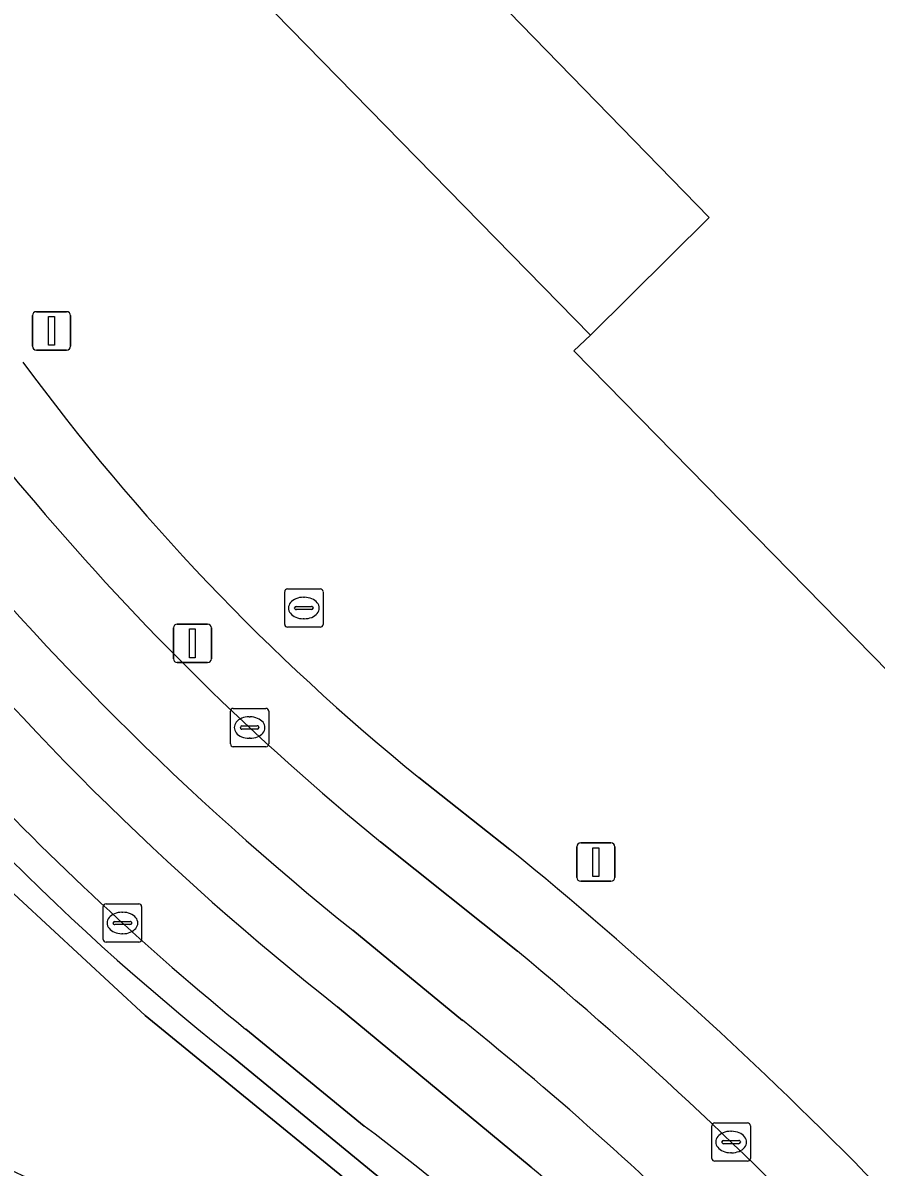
# Model space of a CAD drawing. Extents: x 159262 to 160143, y 383399 to 384319.
# Drawn here: x 159363.37 to 159385.62, y 383621.72 to 383651.55 of the extents above; entities that cross this region are included whole.
import ezdxf

# ---------------------------------------------------------------- set-up
doc = ezdxf.new("R2010")
doc.units = 0
for name, color, linetype in [('IMGEO_Berm_groen', 7, 'Continuous'), ('IMGEO_Erf', 7, 'Continuous'), ('IMGEO_Groenvoorziening', 7, 'Continuous'), ('IMGEO_Haag', 7, 'Continuous'), ('IMGEO_Kolk', 7, 'Continuous'), ('IMGEO_Lichtmast', 7, 'Continuous'), ('IMGEO_Pand', 7, 'Continuous'), ('IMGEO_Parkeervlak_open', 7, 'Continuous'), ('IMGEO_Rijbaan_lokaal_gesloten', 7, 'Continuous'), ('IMGEO_Rijbaan_lokaal_open', 7, 'Continuous'), ('IMGEO_Rijbaan_regionaal_gesloten', 7, 'Continuous'), ('IMGEO_Rioolput', 7, 'Continuous'), ('IMGEO_Voetpad_open', 7, 'Continuous')]:
    doc.layers.add(name, color=color, linetype=linetype)

msp = doc.modelspace()

# ---------------------------------------------------------------- linework, layer by layer
at = {"layer": 'IMGEO_Berm_groen'}
msp.add_lwpolyline([(159387.493, 383603.475), (159385.725, 383606.389), (159383.782, 383609.173), (159380.979, 383612.641), (159379.582, 383614.202), (159377.131, 383616.73), (159374.199, 383619.433), (159366.559, 383625.673), (159362.425, 383629.496), (159361.065, 383630.911), (159358.192, 383634.118), (159354.056, 383639.356), (159354.538, 383639.714), (159355.182, 383640.18)], dxfattribs=at)
msp.add_arc((159341.218, 383574.226), 52.202, 34.1558, 68.883, dxfattribs=at)
at = {"layer": 'IMGEO_Erf'}
for points in [[(159377.744, 383643.002), (159378.177, 383643.413), (159361.289, 383660.652)], [(159396.115, 383607.307), (159402.842, 383607.797), (159414.793, 383595.541), (159414.911, 383604.832), (159414.914, 383605.09), (159377.744, 383643.002)], [(159373.698, 383631.878), (159376.07, 383630.005)]]:
    msp.add_lwpolyline(points, dxfattribs=at)
for centre, radius, start, end in [((159410.707, 383677.492), 58.739, 216.30895, 230.94554), ((159303.001, 383540.428), 115.599, 44.3783, 50.79555)]:
    msp.add_arc(centre, radius, start, end, dxfattribs=at)
at = {"layer": 'IMGEO_Groenvoorziening'}
for points in [[(159356.571, 383637.129), (159354.538, 383639.714), (159354.056, 383639.356), (159358.192, 383634.118), (159361.065, 383630.911), (159362.425, 383629.496), (159366.559, 383625.673), (159374.199, 383619.433), (159377.131, 383616.73), (159379.582, 383614.202), (159380.979, 383612.641), (159383.782, 383609.173), (159385.725, 383606.389), (159387.493, 383603.475)], [(159373.242, 383620.977), (159368.76, 383624.654)]]:
    msp.add_lwpolyline(points, dxfattribs=at)
msp.add_arc((159412.813, 383679.889), 70.651, 217.24543, 231.42584, dxfattribs=at)
at = {"layer": 'IMGEO_Haag'}
for points in [[(159356.571, 383637.129), (159354.538, 383639.714), (159354.056, 383639.356), (159358.192, 383634.118), (159361.065, 383630.911), (159362.425, 383629.496), (159366.559, 383625.673), (159374.199, 383619.433), (159377.131, 383616.73), (159379.582, 383614.202), (159380.979, 383612.641), (159383.782, 383609.173), (159385.725, 383606.389), (159387.493, 383603.475)], [(159373.242, 383620.977), (159368.76, 383624.654)]]:
    msp.add_lwpolyline(points, dxfattribs=at)
msp.add_arc((159412.813, 383679.889), 70.651, 217.24543, 231.42584, dxfattribs=at)
at = {"layer": 'IMGEO_Kolk'}
for p, q in [((159368.785, 383632.754), (159368.785, 383633.606)), ((159368.86, 383633.68), (159369.712, 383633.68)), ((159369.273, 383633.46), (159369.298, 383633.46)), ((159369.786, 383633.606), (159369.786, 383632.754)), ((159369.044, 383633.174), (159369.044, 383633.186)), ((159369.087, 383633.223), (159369.485, 383633.223)), ((159369.528, 383633.186), (159369.528, 383633.174)), ((159369.482, 383633.137), (159369.084, 383633.137)), ((159369.296, 383632.9), (159369.271, 383632.9)), ((159369.712, 383632.68), (159368.86, 383632.68)), ((159365.468, 383627.659), (159365.468, 383628.511)), ((159365.543, 383628.585), (159366.395, 383628.585)), ((159366.469, 383628.511), (159366.469, 383627.659)), ((159365.727, 383628.079), (159365.727, 383628.091)), ((159365.77, 383628.128), (159366.168, 383628.128)), ((159365.956, 383628.365), (159365.981, 383628.365)), ((159366.211, 383628.091), (159366.211, 383628.079)), ((159366.165, 383628.042), (159365.767, 383628.042)), ((159365.979, 383627.805), (159365.954, 383627.805)), ((159366.395, 383627.585), (159365.543, 383627.585)), ((159381.343, 383621.948), (159381.343, 383622.8)), ((159381.418, 383622.874), (159382.27, 383622.874)), ((159382.344, 383622.8), (159382.344, 383621.948)), ((159381.831, 383622.654), (159381.856, 383622.654)), ((159381.602, 383622.368), (159381.602, 383622.38)), ((159382.04, 383622.331), (159381.642, 383622.331)), ((159381.645, 383622.417), (159382.043, 383622.417)), ((159382.086, 383622.38), (159382.086, 383622.368)), ((159382.27, 383621.874), (159381.418, 383621.874)), ((159381.854, 383622.094), (159381.829, 383622.094))]:
    msp.add_line(p, q, dxfattribs=at)
for points in [[(159368.785, 383632.754), (159368.785, 383633.606)], [(159368.86, 383633.68), (159369.712, 383633.68)], [(159369.786, 383633.606), (159369.786, 383632.754)], [(159369.712, 383632.68), (159368.86, 383632.68)], [(159365.468, 383627.659), (159365.468, 383628.511)], [(159365.543, 383628.585), (159366.395, 383628.585)], [(159366.469, 383628.511), (159366.469, 383627.659)], [(159366.395, 383627.585), (159365.543, 383627.585)], [(159381.343, 383621.948), (159381.343, 383622.8)], [(159381.418, 383622.874), (159382.27, 383622.874)], [(159382.344, 383622.8), (159382.344, 383621.948)], [(159382.27, 383621.874), (159381.418, 383621.874)]]:
    msp.add_lwpolyline(points, dxfattribs=at)
for centre, radius, start, end in [((159368.862, 383633.604), 0.0765, 91.552, 178.448), ((159368.862, 383633.604), 0.0765, 91.552, 178.448), ((159369.71, 383633.604), 0.0765, 1.552, 88.448), ((159369.71, 383633.604), 0.0765, 1.552, 88.448), ((159369.084, 383633.183), 0.0403, 85.8775, 175.7526), ((159369.081, 383633.173), 0.0366, 178.938, 274.7102), ((159369.485, 383633.18), 0.043, 264.8664, 352.4533), ((159369.489, 383633.185), 0.0386, 1.7309, 96.639), ((159368.862, 383632.756), 0.0765, 181.552, 268.448), ((159368.862, 383632.756), 0.0765, 181.552, 268.448), ((159369.71, 383632.756), 0.0765, 271.552, 358.448), ((159369.71, 383632.756), 0.0765, 271.552, 358.448), ((159365.545, 383628.509), 0.0765, 91.552, 178.448), ((159365.545, 383628.509), 0.0765, 91.552, 178.448), ((159366.393, 383628.509), 0.0765, 1.552, 88.448), ((159366.393, 383628.509), 0.0765, 1.552, 88.448), ((159365.767, 383628.088), 0.0403, 85.8775, 175.7526), ((159366.172, 383628.09), 0.0386, 1.7309, 96.639), ((159365.764, 383628.078), 0.0366, 178.938, 274.7102), ((159366.168, 383628.085), 0.043, 264.8664, 352.4533), ((159365.545, 383627.661), 0.0765, 181.552, 268.448), ((159365.545, 383627.661), 0.0765, 181.552, 268.448), ((159366.393, 383627.661), 0.0765, 271.552, 358.448), ((159366.393, 383627.661), 0.0765, 271.552, 358.448), ((159381.42, 383622.798), 0.0765, 91.552, 178.448), ((159381.42, 383622.798), 0.0765, 91.552, 178.448), ((159382.268, 383622.798), 0.0765, 1.552, 88.448), ((159382.268, 383622.798), 0.0765, 1.552, 88.448), ((159381.642, 383622.377), 0.0403, 85.8775, 175.7526), ((159381.639, 383622.367), 0.0366, 178.938, 274.7102), ((159382.043, 383622.374), 0.043, 264.8664, 352.4533), ((159382.047, 383622.379), 0.0386, 1.7309, 96.639), ((159381.42, 383621.95), 0.0765, 181.552, 268.448), ((159381.42, 383621.95), 0.0765, 181.552, 268.448), ((159382.268, 383621.95), 0.0765, 271.552, 358.448), ((159382.268, 383621.95), 0.0765, 271.552, 358.448)]:
    msp.add_arc(centre, radius, start, end, dxfattribs=at)
for centre, major_axis, ratio, start_param, end_param in [((159369.272, 383633.18), (-0.387, 0.002), 0.722429, 4.712389, 7.853982), ((159369.297, 383633.18), (-0.39, 0.002), 0.717154, 1.570796, 4.712389), ((159365.955, 383628.085), (-0.387, 0.002), 0.722429, 4.712389, 7.853982), ((159365.98, 383628.085), (-0.39, 0.002), 0.717154, 1.570796, 4.712389), ((159381.83, 383622.374), (-0.387, 0.002), 0.722429, 4.712389, 7.853982), ((159381.855, 383622.374), (-0.39, 0.002), 0.717154, 1.570796, 4.712389)]:
    msp.add_ellipse(centre, major_axis=major_axis, ratio=ratio, start_param=start_param, end_param=end_param, dxfattribs=at)
at = {"layer": 'IMGEO_Lichtmast'}
for p, q in [((159363.624, 383643.124), (159363.624, 383643.924)), ((159363.624, 383643.924), (159363.624, 383643.124)), ((159363.724, 383644.024), (159364.514, 383644.024)), ((159364.514, 383644.024), (159363.724, 383644.024)), ((159364.614, 383643.924), (159364.614, 383643.124)), ((159364.614, 383643.124), (159364.614, 383643.924)), ((159364.514, 383643.024), (159363.724, 383643.024)), ((159363.724, 383643.024), (159364.514, 383643.024)), ((159367.399, 383635.877), (159368.189, 383635.877)), ((159368.189, 383635.877), (159367.399, 383635.877)), ((159367.299, 383634.977), (159367.299, 383635.777)), ((159367.299, 383635.777), (159367.299, 383634.977)), ((159368.289, 383635.777), (159368.289, 383634.977)), ((159368.289, 383634.977), (159368.289, 383635.777)), ((159368.189, 383634.877), (159367.399, 383634.877)), ((159367.399, 383634.877), (159368.189, 383634.877)), ((159377.82, 383629.274), (159377.82, 383630.074)), ((159377.82, 383630.074), (159377.82, 383629.274)), ((159377.92, 383630.174), (159378.71, 383630.174)), ((159378.71, 383630.174), (159377.92, 383630.174)), ((159378.81, 383630.074), (159378.81, 383629.274)), ((159378.81, 383629.274), (159378.81, 383630.074)), ((159378.71, 383629.174), (159377.92, 383629.174)), ((159377.92, 383629.174), (159378.71, 383629.174))]:
    msp.add_line(p, q, dxfattribs=at)
for points in [[(159364.044, 383643.899), (159364.194, 383643.899), (159364.194, 383643.149), (159364.044, 383643.149), (159364.044, 383643.899)], [(159367.719, 383635.752), (159367.869, 383635.752), (159367.869, 383635.002), (159367.719, 383635.002), (159367.719, 383635.752)], [(159378.24, 383630.049), (159378.39, 383630.049), (159378.39, 383629.299), (159378.24, 383629.299), (159378.24, 383630.049)]]:
    msp.add_lwpolyline(points, dxfattribs=at)
for centre, start, end in [((159363.724, 383643.924), 90, 180), ((159363.724, 383643.924), 90, 180), ((159364.514, 383643.924), 0, 90), ((159364.514, 383643.924), 360, 90), ((159363.724, 383643.124), 180, 270), ((159363.724, 383643.124), 180, 270), ((159364.514, 383643.124), 270, 0), ((159364.514, 383643.124), 270, 0), ((159367.399, 383635.777), 90, 180), ((159367.399, 383635.777), 90, 180), ((159368.189, 383635.777), 0, 90), ((159368.189, 383635.777), 360, 90), ((159367.399, 383634.977), 180, 270), ((159367.399, 383634.977), 180, 270), ((159368.189, 383634.977), 270, 0), ((159368.189, 383634.977), 270, 0), ((159377.92, 383630.074), 90, 180), ((159377.92, 383630.074), 90, 180), ((159378.71, 383630.074), 0, 90), ((159378.71, 383630.074), 360, 90), ((159377.92, 383629.274), 180, 270), ((159377.92, 383629.274), 180, 270), ((159378.71, 383629.274), 270, 0), ((159378.71, 383629.274), 270, 0)]:
    msp.add_arc(centre, 0.1, start, end, dxfattribs=at)
at = {"layer": 'IMGEO_Pand'}
msp.add_lwpolyline([(159407.477, 383640.879), (159404.316, 383637.887), (159404.616, 383637.552), (159403.063, 383636.014), (159400.701, 383638.447), (159400.971, 383638.696), (159398.7, 383641.021), (159399.957, 383642.257), (159399.768, 383642.469), (159405.301, 383647.88), (159401.872, 383665.776), (159401.376, 383668.086), (159401.714, 383668.408), (159401.482, 383669.591), (159401.239, 383669.36), (159400.072, 383675.483), (159376.252, 383652.044), (159376.046, 383651.841), (159381.273, 383646.477), (159378.177, 383643.413), (159377.744, 383643.002), (159414.914, 383605.09)], dxfattribs=at)
at = {"layer": 'IMGEO_Parkeervlak_open'}
for points in [[(159376.624, 383621.72), (159371.574, 383625.903)], [(159369.183, 383625.315), (159372.274, 383622.788)]]:
    msp.add_lwpolyline(points, dxfattribs=at)
for centre, radius, start, end in [((159417.506, 383684.152), 74.18, 218.61605, 231.74233), ((159417.061, 383684.113), 75.826, 223.27844, 230.84446), ((159342.09, 383582.25), 50.541, 40.5036, 53.3295), ((159343.928, 383582.912), 50.745, 41.1169, 49.8857)]:
    msp.add_arc(centre, radius, start, end, dxfattribs=at)
at = {"layer": 'IMGEO_Rijbaan_lokaal_gesloten'}
for points in [[(159376.271, 383627.35), (159372.696, 383630.202)], [(159371.976, 383627.897), (159374.835, 383625.547)]]:
    msp.add_lwpolyline(points, dxfattribs=at)
for centre, radius, start, end in [((159422.949, 383689.994), 78.146, 212.58906, 220.69645), ((159419.229, 383686.825), 75.534, 218.6858, 231.27506), ((159416.377, 383683.66), 69.035, 220.26762, 230.74769), ((159312.517, 383550.337), 99.978, 43.0959, 50.38092), ((159320.828, 383558.091), 86.413, 44.87295, 51.31832)]:
    msp.add_arc(centre, radius, start, end, dxfattribs=at)
at = {"layer": 'IMGEO_Rijbaan_lokaal_open'}
for points in [[(159361.289, 383660.652), (159378.177, 383643.413), (159381.273, 383646.477), (159376.046, 383651.841), (159376.252, 383652.044), (159364.642, 383663.934)], [(159374.835, 383625.547), (159371.976, 383627.897)], [(159371.574, 383625.903), (159376.624, 383621.72)]]:
    msp.add_lwpolyline(points, dxfattribs=at)
for centre, radius, start, end in [((159419.229, 383686.825), 75.534, 218.6858, 231.27506), ((159417.506, 383684.152), 74.18, 218.61605, 231.74233), ((159320.828, 383558.091), 86.413, 44.87295, 51.31832), ((159343.928, 383582.912), 50.745, 41.1169, 49.8857)]:
    msp.add_arc(centre, radius, start, end, dxfattribs=at)
at = {"layer": 'IMGEO_Rijbaan_regionaal_gesloten'}
msp.add_arc((159341.218, 383574.226), 52.202, 34.1558, 68.883, dxfattribs=at)
at = {"layer": 'IMGEO_Rioolput'}
for p, q in [((159370.275, 383636.798), (159371.127, 383636.798)), ((159370.2, 383635.872), (159370.2, 383636.724)), ((159370.688, 383636.578), (159370.713, 383636.578)), ((159371.201, 383636.724), (159371.201, 383635.872)), ((159370.459, 383636.292), (159370.459, 383636.304)), ((159370.897, 383636.255), (159370.499, 383636.255)), ((159370.502, 383636.341), (159370.9, 383636.341)), ((159370.943, 383636.304), (159370.943, 383636.292)), ((159370.711, 383636.018), (159370.686, 383636.018)), ((159371.127, 383635.798), (159370.275, 383635.798))]:
    msp.add_line(p, q, dxfattribs=at)
for points in [[(159370.275, 383636.798), (159371.127, 383636.798)], [(159370.2, 383635.872), (159370.2, 383636.724)], [(159371.201, 383636.724), (159371.201, 383635.872)], [(159371.127, 383635.798), (159370.275, 383635.798)]]:
    msp.add_lwpolyline(points, dxfattribs=at)
for centre, radius, start, end in [((159370.277, 383636.722), 0.0765, 91.552, 178.448), ((159370.277, 383636.722), 0.0765, 91.552, 178.448), ((159371.125, 383636.722), 0.0765, 1.552, 88.448), ((159371.125, 383636.722), 0.0765, 1.552, 88.448), ((159370.499, 383636.301), 0.0403, 85.8775, 175.7526), ((159370.496, 383636.291), 0.0366, 178.938, 274.7102), ((159370.9, 383636.298), 0.043, 264.8664, 352.4533), ((159370.904, 383636.303), 0.0386, 1.7309, 96.639), ((159370.277, 383635.874), 0.0765, 181.552, 268.448), ((159370.277, 383635.874), 0.0765, 181.552, 268.448), ((159371.125, 383635.874), 0.0765, 271.552, 358.448), ((159371.125, 383635.874), 0.0765, 271.552, 358.448)]:
    msp.add_arc(centre, radius, start, end, dxfattribs=at)
for centre, major_axis, ratio, start_param, end_param in [((159370.687, 383636.298), (-0.387, 0.002), 0.722429, 4.712389, 7.853982), ((159370.712, 383636.298), (-0.39, 0.002), 0.717154, 1.570796, 4.712389)]:
    msp.add_ellipse(centre, major_axis=major_axis, ratio=ratio, start_param=start_param, end_param=end_param, dxfattribs=at)
at = {"layer": 'IMGEO_Voetpad_open'}
for points in [[(159376.07, 383630.005), (159373.698, 383631.878)], [(159372.696, 383630.202), (159376.271, 383627.35)], [(159372.274, 383622.788), (159369.183, 383625.315)], [(159368.76, 383624.654), (159373.242, 383620.977)]]:
    msp.add_lwpolyline(points, dxfattribs=at)
for centre, radius, start, end in [((159422.949, 383689.994), 78.146, 212.58906, 220.69645), ((159410.707, 383677.492), 58.739, 216.30895, 230.94554), ((159416.377, 383683.66), 69.035, 220.26762, 230.74769), ((159412.813, 383679.889), 70.651, 217.24543, 231.42584), ((159417.061, 383684.113), 75.826, 223.27844, 230.84446), ((159303.001, 383540.428), 115.599, 44.3783, 50.79555), ((159312.517, 383550.337), 99.978, 43.0959, 50.38092), ((159342.09, 383582.25), 50.541, 40.5036, 53.3295)]:
    msp.add_arc(centre, radius, start, end, dxfattribs=at)

doc.saveas('drawing.dxf')
